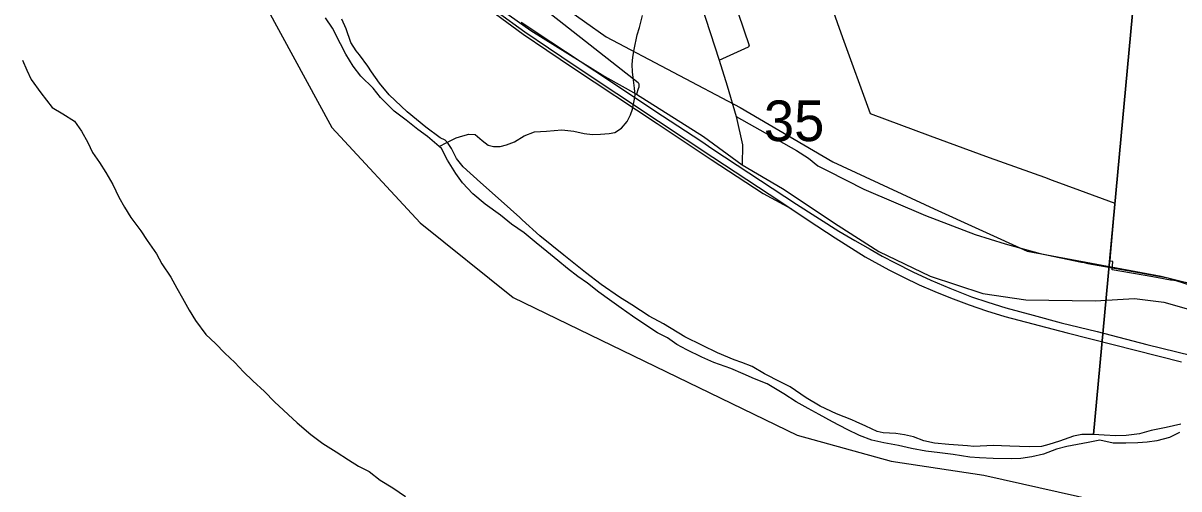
# Model space of a CAD drawing. Extents: x 0 to 34, y 0 to 22.
# Drawn here: x 3.46 to 4.65, y 15.882 to 16.362 of the extents above; entities that cross this region are included whole.
import ezdxf

# ---------------------------------------------------------------- set-up
doc = ezdxf.new("R2010")
doc.units = 0
for name, color, linetype in [('GM_X_City_Street', 7, 'Continuous'), ('GM_X_Corporation', 7, 'Continuous'), ('GM_X_County_Road', 7, 'Continuous'), ('GM_X_Major_River', 7, 'Continuous'), ('GM_X_Minor_River', 7, 'Continuous'), ('GM_X_Rail_Line', 7, 'Continuous'), ('GM_X_Section_Text', 7, 'Continuous'), ('GM_X_US_Route', 7, 'Continuous')]:
    doc.layers.add(name, color=color, linetype=linetype)

msp = doc.modelspace()

# ---------------------------------------------------------------- linework, layer by layer
at = {"layer": 'GM_X_City_Street'}
for points in [[(4.1777, 16.4259), (4.1787, 16.4228), (4.2072, 16.3389)], [(4.1761, 16.3236), (4.2064, 16.3373), (4.207, 16.338), (4.2072, 16.3389)], [(4.1936, 16.2656), (4.2003, 16.2364), (4.1998, 16.2158)]]:
    msp.add_lwpolyline(points, dxfattribs=at)
at = {"layer": 'GM_X_Corporation'}
for points in [[(3.3535, 16.9293), (3.4766, 16.7367), (3.5579, 16.6419), (3.619, 16.5459), (3.7774, 16.2543), (3.8686, 16.1561), (3.9643, 16.0792), (4.2564, 15.9374), (4.3533, 15.9108), (4.4487, 15.8964), (4.6416, 15.8532), (4.7366, 15.8475), (5.0291, 15.8581), (5.1241, 15.8236), (5.4143, 15.7071), (5.7095, 15.5281), (5.8045, 15.4515), (6.1414, 15.0678), (6.2843, 14.8736), (6.3804, 14.7819), (6.459, 14.6859)], [(3.3535, 16.9293), (3.4766, 16.7367), (3.5579, 16.6419), (3.619, 16.5459), (3.7774, 16.2543), (3.8686, 16.1561), (3.9643, 16.0792), (4.2564, 15.9374), (4.3533, 15.9108), (4.4487, 15.8964), (4.6416, 15.8532), (4.7366, 15.8475), (5.0291, 15.8581), (5.1241, 15.8236), (5.4143, 15.7071), (5.7095, 15.5281), (5.8045, 15.4515), (6.1354, 15.0636), (6.1959, 14.9814), (6.2842, 14.8736), (6.3804, 14.7819), (6.459, 14.6859)], [(3.3535, 16.9293), (3.4766, 16.7367), (3.5579, 16.6419), (3.619, 16.5459), (3.7774, 16.2543), (3.8686, 16.1561), (3.9643, 16.0792), (4.2564, 15.9374), (4.3533, 15.9108), (4.4487, 15.8964), (4.6416, 15.8532), (4.7366, 15.8475), (5.0291, 15.8581), (5.1241, 15.8236), (5.4143, 15.7071), (5.7095, 15.5281), (5.8045, 15.4515), (6.1414, 15.0678), (6.2843, 14.8736), (6.3804, 14.7819), (6.459, 14.6859)], [(4.6148, 16.5127), (4.5615, 15.9382), (4.5497, 15.9381), (4.541, 15.9364), (4.5265, 15.9315), (4.5158, 15.9279), (4.5081, 15.9258), (4.4953, 15.9254), (4.4756, 15.9262), (4.4582, 15.927), (4.4384, 15.926), (4.432, 15.9265), (4.4127, 15.9278), (4.398, 15.9293), (4.3871, 15.9318), (4.3765, 15.9358), (4.3671, 15.938), (4.3581, 15.9393), (4.3452, 15.94), (4.3388, 15.9413), (4.3272, 15.9469), (4.3174, 15.9513), (4.3129, 15.9533), (4.2972, 15.9594), (4.2803, 15.9674), (4.2658, 15.976), (4.2494, 15.9874), (4.2396, 15.9922), (4.2228, 16.0006), (4.2101, 16.0081), (4.1996, 16.0125), (4.1917, 16.015), (4.1744, 16.0222), (4.1591, 16.0298), (4.1408, 16.0389), (4.1191, 16.052), (4.1041, 16.0599), (4.0862, 16.0717), (4.0736, 16.0796), (4.0549, 16.0925), (4.0386, 16.1051), (4.0163, 16.123), (3.9918, 16.1429), (3.9736, 16.1593), (3.971, 16.1616), (3.9517, 16.1788), (3.9306, 16.1978), (3.9128, 16.2138), (3.9058, 16.2223), (3.9007, 16.2327), (3.8974, 16.2377), (3.8941, 16.2412), (3.8889, 16.2436), (3.8744, 16.2545), (3.8551, 16.2705), (3.8365, 16.288), (3.8266, 16.3), (3.8185, 16.3116), (3.8145, 16.3173), (3.8061, 16.3293), (3.8024, 16.3332), (3.7969, 16.342), (3.7923, 16.3558), (3.7877, 16.3657)], [(4.6515, 15.9489), (4.6363, 15.9455), (4.6211, 15.9424), (4.6089, 15.9389), (4.5952, 15.937), (4.5846, 15.9369), (4.5725, 15.9375), (4.5615, 15.9382), (4.6148, 16.5127), (5.7092, 16.4608)], [(4.6781, 16.0908), (4.6442, 16.0967), (4.641, 16.0972), (4.6227, 16.1004), (4.5807, 16.1078), (4.5815, 16.1163), (4.5787, 16.1168), (4.5791, 16.1218), (4.584, 16.1762), (4.5477, 16.1895), (4.5196, 16.1999), (4.5115, 16.2029), (4.4547, 16.223), (4.3938, 16.2454), (4.3319, 16.2683), (4.3035, 16.3468), (4.2595, 16.4705)]]:
    msp.add_lwpolyline(points, dxfattribs=at)
at = {"layer": 'GM_X_County_Road'}
for points in [[(3.9523, 16.4123), (3.9761, 16.3925), (3.9989, 16.3745), (4.0927, 16.3007), (4.0935, 16.2993), (4.0936, 16.2976), (4.0934, 16.2958), (4.093, 16.2942), (4.091, 16.2887)], [(4.1486, 16.4096), (4.1761, 16.3236), (4.1845, 16.2973), (4.1936, 16.2656), (4.2558, 16.2305), (4.2682, 16.2227), (4.2778, 16.2149), (4.288, 16.2097), (4.3251, 16.1907), (4.3886, 16.1636), (4.4397, 16.1442), (4.4706, 16.1345), (4.5068, 16.1246), (4.5493, 16.1158), (4.5521, 16.1152)], [(4.5521, 16.1152), (4.5559, 16.1144), (4.6024, 16.1062), (4.6382, 16.0994), (4.6632, 16.0913), (4.691, 16.0823), (4.7718, 16.0513)]]:
    msp.add_lwpolyline(points, dxfattribs=at)
at = {"layer": 'GM_X_Major_River'}
for points in [[(4.6502, 15.9404), (4.6399, 15.9352), (4.6269, 15.9317), (4.617, 15.9303), (4.6072, 15.9297), (4.595, 15.9291), (4.5818, 15.9293), (4.5681, 15.9322), (4.556, 15.9301), (4.5453, 15.928), (4.5343, 15.9259), (4.5236, 15.923), (4.5103, 15.9179), (4.4981, 15.9151), (4.4867, 15.9134), (4.4772, 15.9132), (4.4582, 15.9135), (4.4442, 15.9141), (4.4344, 15.915), (4.4173, 15.9175), (4.4033, 15.9193), (4.3889, 15.921), (4.3742, 15.9239), (4.3609, 15.9268), (4.3458, 15.9297), (4.3333, 15.9325), (4.3209, 15.9373), (4.3081, 15.9435), (4.2931, 15.9514), (4.2791, 15.9588), (4.2679, 15.9651), (4.2554, 15.9717), (4.2427, 15.9799), (4.2258, 15.9904), (4.2126, 15.9955), (4.2009, 16.0007), (4.1881, 16.0062), (4.1707, 16.0125), (4.1583, 16.0177), (4.1429, 16.0255), (4.1327, 16.031), (4.123, 16.0376), (4.1128, 16.043), (4.1008, 16.0508), (4.0869, 16.0602), (4.0753, 16.0683), (4.0633, 16.0769), (4.0524, 16.0846), (4.0408, 16.0939), (4.0306, 16.1009), (4.0201, 16.109), (4.01, 16.1172), (3.9988, 16.1268), (3.9879, 16.1354), (3.9756, 16.1458), (3.9625, 16.1547), (3.9512, 16.164), (3.9355, 16.1753), (3.9227, 16.1861), (3.9119, 16.1973), (3.9052, 16.2069), (3.8967, 16.2207), (3.8905, 16.2326), (3.8759, 16.2449), (3.8661, 16.2523), (3.8541, 16.262), (3.8418, 16.2713), (3.8276, 16.2852), (3.8201, 16.2948), (3.8074, 16.3071), (3.7993, 16.3175), (3.7919, 16.3298), (3.7863, 16.3405), (3.7782, 16.3565), (3.7708, 16.3673)], [(3.4591, 16.3236), (3.4635, 16.3133), (3.4679, 16.3037), (3.4779, 16.2899), (3.4894, 16.2749), (3.5007, 16.2683), (3.5127, 16.2609), (3.5198, 16.2505), (3.5264, 16.239), (3.5312, 16.2287), (3.5382, 16.2184), (3.5449, 16.208), (3.5519, 16.1957), (3.5582, 16.1827), (3.5641, 16.1724), (3.5707, 16.1617), (3.5808, 16.1478), (3.5874, 16.1379), (3.5971, 16.1244), (3.6026, 16.1141), (3.6119, 16.1003), (3.6178, 16.0888), (3.6237, 16.0785), (3.6307, 16.0662), (3.6373, 16.0555), (3.6477, 16.0413), (3.6578, 16.032), (3.6675, 16.022), (3.6776, 16.0123), (3.6866, 16.0027), (3.6963, 15.9934), (3.7083, 15.9826), (3.7183, 15.9718), (3.7419, 15.9502), (3.7557, 15.9382), (3.7681, 15.9289), (3.782, 15.9203), (3.7948, 15.9122), (3.8049, 15.9056), (3.8158, 15.9001), (3.8274, 15.8912), (3.8402, 15.8834), (3.8534, 15.8744)]]:
    msp.add_lwpolyline(points, dxfattribs=at)
at = {"layer": 'GM_X_Minor_River'}
msp.add_lwpolyline([(3.8881, 16.2346), (3.8959, 16.2388), (3.9056, 16.2436), (3.9125, 16.2458), (3.9186, 16.2475), (3.9251, 16.2471), (3.9322, 16.2408), (3.9383, 16.2362), (3.944, 16.2349), (3.9508, 16.2348), (3.9574, 16.2366), (3.9654, 16.2395), (3.9755, 16.2458), (3.9862, 16.2498), (3.9985, 16.2507), (4.0142, 16.2519), (4.0206, 16.2511), (4.0267, 16.2506), (4.0374, 16.2481), (4.0458, 16.2472), (4.0542, 16.2474), (4.063, 16.248), (4.0687, 16.2491), (4.0757, 16.2535), (4.0815, 16.2606), (4.0851, 16.2674), (4.0871, 16.2731), (4.0888, 16.2818), (4.0897, 16.2875), (4.089, 16.2947), (4.088, 16.3031), (4.087, 16.3115), (4.0868, 16.3191), (4.0873, 16.3267), (4.0886, 16.3346), (4.0919, 16.3498), (4.0944, 16.3573), (4.0973, 16.3698)], dxfattribs=at)
at = {"layer": 'GM_X_Rail_Line'}
for points in [[(3.4206, 17.2288), (3.4993, 17.0909), (3.6906, 16.7811), (3.7282, 16.7075), (3.7776, 16.6456), (3.8431, 16.5595), (3.8629, 16.5219), (3.926, 16.4427), (4.06, 16.3478), (4.1978, 16.275), (4.2934, 16.2188), (4.3976, 16.1705), (4.4935, 16.127), (4.6314, 16.1011), (4.6907, 16.0865)], [(3.9477, 16.3735), (3.9761, 16.3529), (4.0004, 16.3363), (4.028, 16.3178), (4.1139, 16.2609), (4.1697, 16.2239), (4.2396, 16.1777), (4.2678, 16.159), (4.2957, 16.1406), (4.3266, 16.1211), (4.351, 16.1078), (4.3661, 16.1001), (4.3822, 16.0924), (4.3982, 16.0853), (4.4143, 16.0788), (4.4336, 16.0716), (4.4515, 16.0655), (4.4703, 16.0597), (4.5345, 16.0428), (4.6523, 16.013)], [(3.9459, 16.3712), (3.9745, 16.3505), (3.9987, 16.3339), (4.0264, 16.3154), (4.1123, 16.2585), (4.1681, 16.2215), (4.2214, 16.1862), (4.2506, 16.1704)], [(3.9725, 16.3628), (4.0028, 16.3425), (4.0482, 16.3127), (4.118, 16.2663), (4.1574, 16.2405), (4.1696, 16.2319), (4.2558, 16.1752), (4.2993, 16.1475), (4.3158, 16.138), (4.3316, 16.1289), (4.3441, 16.1218), (4.3573, 16.1148), (4.3758, 16.1057), (4.3941, 16.0971), (4.4137, 16.0889), (4.4362, 16.0801), (4.4527, 16.0744), (4.4714, 16.0685), (4.4995, 16.061), (4.5285, 16.0532), (4.5653, 16.0443), (4.6165, 16.0309), (4.7079, 16.0086)]]:
    msp.add_lwpolyline(points, dxfattribs=at)
at = {"layer": 'GM_X_US_Route'}
msp.add_lwpolyline([(3.9543, 16.3742), (3.9822, 16.3543), (4.0585, 16.3069), (4.091, 16.2887), (4.1602, 16.2449), (4.1998, 16.2158), (4.2415, 16.1915), (4.2989, 16.1533), (4.3405, 16.1267), (4.3935, 16.1012), (4.4477, 16.0835), (4.4921, 16.0769), (4.5633, 16.076), (4.6039, 16.0783), (4.6341, 16.0743), (4.6969, 16.0567)], dxfattribs=at)

# ---------------------------------------------------------------- texts
at = {"layer": 'GM_X_Section_Text'}
msp.add_text('35', height=0.04186, rotation=0, dxfattribs=at).set_placement((4.2223, 16.2403))

doc.saveas('drawing.dxf')
